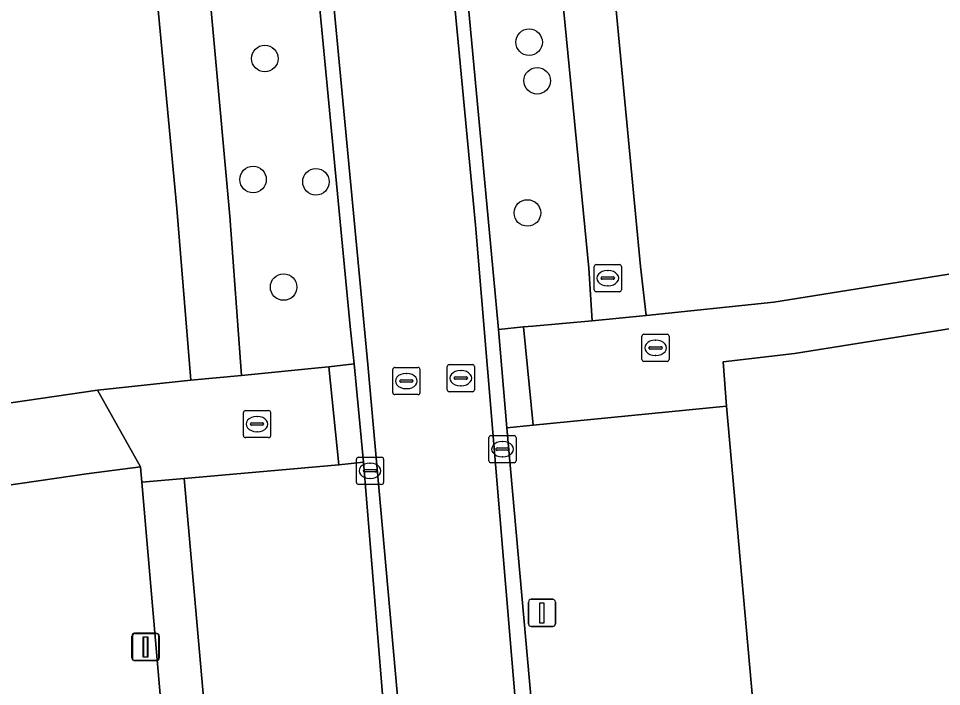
# Model space of a CAD drawing. Extents: x 162661 to 163484, y 380247 to 381230.
# Drawn here: x 163114.6 to 163148.58, y 380463.16 to 380487.78 of the extents above; entities that cross this region are included whole.
import ezdxf

# ---------------------------------------------------------------- set-up
doc = ezdxf.new("R2010")
doc.units = 0
for name, color, linetype in [('IMGEO_Boom', 7, 'Continuous'), ('IMGEO_Brandkraan', 7, 'Continuous'), ('IMGEO_Erf', 7, 'Continuous'), ('IMGEO_Groenvoorziening', 7, 'Continuous'), ('IMGEO_Kolk', 7, 'Continuous'), ('IMGEO_Lichtmast', 7, 'Continuous'), ('IMGEO_Parkeervlak_open', 7, 'Continuous'), ('IMGEO_Rijbaan_lokaal_gesloten', 7, 'Continuous'), ('IMGEO_Rijbaan_lokaal_open', 7, 'Continuous'), ('IMGEO_Rioolput', 7, 'Continuous'), ('IMGEO_Voetpad_open', 7, 'Continuous')]:
    doc.layers.add(name, color=color, linetype=linetype)

msp = doc.modelspace()

# ---------------------------------------------------------------- linework, layer by layer
at = {"layer": 'IMGEO_Boom'}
for centre in [(163133.397, 380486.899), (163123.666, 380486.299), (163133.695, 380485.48), (163123.234, 380481.839), (163125.551, 380481.756), (163133.335, 380480.607), (163124.36, 380477.878)]:
    msp.add_circle(centre, 0.489, dxfattribs=at)
at = {"layer": 'IMGEO_Brandkraan'}
for p, q in [((163135.795, 380477.781), (163135.795, 380478.633)), ((163135.87, 380478.707), (163136.722, 380478.707)), ((163136.796, 380478.633), (163136.796, 380477.781)), ((163136.054, 380478.201), (163136.054, 380478.213)), ((163136.097, 380478.25), (163136.495, 380478.25)), ((163136.283, 380478.487), (163136.308, 380478.487)), ((163136.538, 380478.213), (163136.538, 380478.201)), ((163136.492, 380478.164), (163136.094, 380478.164)), ((163136.306, 380477.927), (163136.281, 380477.927)), ((163136.722, 380477.707), (163135.87, 380477.707))]:
    msp.add_line(p, q, dxfattribs=at)
for points in [[(163135.795, 380477.781), (163135.795, 380478.633)], [(163135.87, 380478.707), (163136.722, 380478.707)], [(163136.796, 380478.633), (163136.796, 380477.781)], [(163136.722, 380477.707), (163135.87, 380477.707)]]:
    msp.add_lwpolyline(points, dxfattribs=at)
for centre, radius, start, end in [((163135.872, 380478.631), 0.0765, 91.552, 178.448), ((163135.872, 380478.631), 0.0765, 91.552, 178.448), ((163136.72, 380478.631), 0.0765, 1.552, 88.448), ((163136.72, 380478.631), 0.0765, 1.552, 88.448), ((163136.094, 380478.21), 0.0403, 85.8775, 175.7526), ((163136.499, 380478.212), 0.0386, 1.7309, 96.639), ((163136.091, 380478.2), 0.0366, 178.938, 274.7102), ((163136.495, 380478.207), 0.043, 264.8664, 352.4533), ((163135.872, 380477.783), 0.0765, 181.552, 268.448), ((163135.872, 380477.783), 0.0765, 181.552, 268.448), ((163136.72, 380477.783), 0.0765, 271.552, 358.448), ((163136.72, 380477.783), 0.0765, 271.552, 358.448)]:
    msp.add_arc(centre, radius, start, end, dxfattribs=at)
for centre, major_axis, ratio, start_param, end_param in [((163136.282, 380478.207), (-0.387, 0.002), 0.722429, 4.712389, 7.853982), ((163136.307, 380478.207), (-0.39, 0.002), 0.717154, 1.570796, 4.712389)]:
    msp.add_ellipse(centre, major_axis=major_axis, ratio=ratio, start_param=start_param, end_param=end_param, dxfattribs=at)
at = {"layer": 'IMGEO_Erf'}
for points in [[(163118.63, 380500), (163117.111, 380515.36), (163116.633, 380519.83), (163113.341, 380519.572), (163077.925, 380516.403), (163076.715, 380524.487), (163046.661, 380521.315), (163048.191, 380500), (163051.286, 380456.864), (163068.185, 380458.61), (163067.852, 380461.575), (163082.32, 380468.935), (163117.508, 380474.084), (163120.943, 380474.451), (163120.425, 380480.773)], [(163142.407, 380477.326), (163196.645, 380486), (163201.591, 380486.796), (163200.478, 380500), (163198.307, 380523.165), (163192.664, 380523.313), (163138.808, 380521.68), (163136.421, 380521.56), (163133.445, 380521.243), (163133.933, 380516.599), (163135.473, 380500), (163137.5, 380478.639), (163137.704, 380476.825)]]:
    msp.add_lwpolyline(points, close=True, dxfattribs=at)
at = {"layer": 'IMGEO_Groenvoorziening'}
for points in [[(163133.51, 380500), (163131.595, 380519.953), (163131.482, 380521.141), (163129.356, 380520.907), (163129.501, 380519.545), (163128.255, 380519.377), (163132.145, 380477.643), (163132.269, 380476.314), (163133.192, 380476.412), (163133.533, 380476.433), (163135.725, 380476.637), (163135.598, 380478.58)], [(163122.745, 380518.996), (163122.656, 380520.415), (163121.723, 380520.322), (163121.438, 380520.3), (163118.465, 380520.066), (163119.164, 380514.397), (163120.613, 380500), (163122.379, 380480.485), (163122.809, 380474.619), (163125.63, 380474.905), (163126.02, 380474.933), (163126.963, 380475.043), (163126.812, 380476.425)], [(163194.928, 380483.698), (163143.174, 380475.424), (163140.543, 380475.123), (163140.67, 380473.493), (163141.858, 380460.128), (163141.9, 380459.488), (163143.475, 380459.454), (163159.504, 380459.495), (163159.528, 380458.323), (163197.086, 380458.508)]]:
    msp.add_lwpolyline(points, close=True, dxfattribs=at)
msp.add_lwpolyline([(163088.499, 380455.257), (163118.351, 380457.9), (163120.238, 380458.077), (163120.186, 380458.591), (163119.135, 380470.693), (163119.093, 380471.25), (163117.103, 380470.993), (163087.446, 380466.67)], dxfattribs=at)
at = {"layer": 'IMGEO_Kolk'}
for p, q in [((163131.919, 380471.479), (163131.919, 380472.331)), ((163131.994, 380472.405), (163132.846, 380472.405)), ((163132.407, 380472.185), (163132.432, 380472.185)), ((163132.92, 380472.331), (163132.92, 380471.479)), ((163132.178, 380471.899), (163132.178, 380471.911)), ((163132.616, 380471.862), (163132.218, 380471.862)), ((163132.221, 380471.948), (163132.619, 380471.948)), ((163132.662, 380471.911), (163132.662, 380471.899)), ((163127.04, 380470.681), (163127.04, 380471.533)), ((163127.115, 380471.607), (163127.967, 380471.607)), ((163128.041, 380471.533), (163128.041, 380470.681)), ((163132.43, 380471.625), (163132.405, 380471.625)), ((163127.299, 380471.101), (163127.299, 380471.113)), ((163127.342, 380471.15), (163127.74, 380471.15)), ((163127.528, 380471.387), (163127.553, 380471.387)), ((163127.783, 380471.113), (163127.783, 380471.101)), ((163132.846, 380471.405), (163131.994, 380471.405)), ((163127.737, 380471.064), (163127.339, 380471.064)), ((163127.551, 380470.827), (163127.526, 380470.827)), ((163127.967, 380470.607), (163127.115, 380470.607))]:
    msp.add_line(p, q, dxfattribs=at)
for points in [[(163131.919, 380471.479), (163131.919, 380472.331)], [(163131.994, 380472.405), (163132.846, 380472.405)], [(163132.92, 380472.331), (163132.92, 380471.479)], [(163127.04, 380470.681), (163127.04, 380471.533)], [(163127.115, 380471.607), (163127.967, 380471.607)], [(163128.041, 380471.533), (163128.041, 380470.681)], [(163132.846, 380471.405), (163131.994, 380471.405)], [(163127.967, 380470.607), (163127.115, 380470.607)]]:
    msp.add_lwpolyline(points, dxfattribs=at)
for centre, radius, start, end in [((163131.996, 380472.329), 0.0765, 91.552, 178.448), ((163131.996, 380472.329), 0.0765, 91.552, 178.448), ((163132.844, 380472.329), 0.0765, 1.552, 88.448), ((163132.844, 380472.329), 0.0765, 1.552, 88.448), ((163132.218, 380471.908), 0.0403, 85.8775, 175.7526), ((163132.215, 380471.898), 0.0366, 178.938, 274.7102), ((163132.619, 380471.905), 0.043, 264.8664, 352.4533), ((163132.623, 380471.91), 0.0386, 1.7309, 96.639), ((163127.117, 380471.531), 0.0765, 91.552, 178.448), ((163127.117, 380471.531), 0.0765, 91.552, 178.448), ((163127.965, 380471.531), 0.0765, 1.552, 88.448), ((163127.965, 380471.531), 0.0765, 1.552, 88.448), ((163131.996, 380471.481), 0.0765, 181.552, 268.448), ((163131.996, 380471.481), 0.0765, 181.552, 268.448), ((163132.844, 380471.481), 0.0765, 271.552, 358.448), ((163132.844, 380471.481), 0.0765, 271.552, 358.448), ((163127.339, 380471.11), 0.0403, 85.8775, 175.7526), ((163127.336, 380471.1), 0.0366, 178.938, 274.7102), ((163127.74, 380471.107), 0.043, 264.8664, 352.4533), ((163127.744, 380471.112), 0.0386, 1.7309, 96.639), ((163127.117, 380470.683), 0.0765, 181.552, 268.448), ((163127.117, 380470.683), 0.0765, 181.552, 268.448), ((163127.965, 380470.683), 0.0765, 271.552, 358.448), ((163127.965, 380470.683), 0.0765, 271.552, 358.448)]:
    msp.add_arc(centre, radius, start, end, dxfattribs=at)
for centre, major_axis, ratio, start_param, end_param in [((163132.406, 380471.905), (-0.387, 0.002), 0.722429, 4.712389, 7.853982), ((163132.431, 380471.905), (-0.39, 0.002), 0.717154, 1.570796, 4.712389), ((163127.527, 380471.107), (-0.387, 0.002), 0.722429, 4.712389, 7.853982), ((163127.552, 380471.107), (-0.39, 0.002), 0.717154, 1.570796, 4.712389)]:
    msp.add_ellipse(centre, major_axis=major_axis, ratio=ratio, start_param=start_param, end_param=end_param, dxfattribs=at)
at = {"layer": 'IMGEO_Lichtmast'}
for p, q in [((163133.476, 380466.372), (163134.266, 380466.372)), ((163134.266, 380466.372), (163133.476, 380466.372)), ((163133.376, 380465.472), (163133.376, 380466.272)), ((163133.376, 380466.272), (163133.376, 380465.472)), ((163134.366, 380466.272), (163134.366, 380465.472)), ((163134.366, 380465.472), (163134.366, 380466.272)), ((163134.266, 380465.372), (163133.476, 380465.372)), ((163133.476, 380465.372), (163134.266, 380465.372)), ((163118.77, 380464.219), (163118.77, 380465.019)), ((163118.77, 380465.019), (163118.77, 380464.219)), ((163118.793, 380464.212), (163118.793, 380465.012)), ((163118.793, 380465.012), (163118.793, 380464.212)), ((163118.87, 380465.119), (163119.66, 380465.119)), ((163119.66, 380465.119), (163118.87, 380465.119)), ((163118.893, 380465.112), (163119.683, 380465.112)), ((163119.683, 380465.112), (163118.893, 380465.112)), ((163119.76, 380465.019), (163119.76, 380464.219)), ((163119.76, 380464.219), (163119.76, 380465.019)), ((163119.783, 380465.012), (163119.783, 380464.212)), ((163119.783, 380464.212), (163119.783, 380465.012)), ((163119.66, 380464.119), (163118.87, 380464.119)), ((163118.87, 380464.119), (163119.66, 380464.119)), ((163119.683, 380464.112), (163118.893, 380464.112)), ((163118.893, 380464.112), (163119.683, 380464.112))]:
    msp.add_line(p, q, dxfattribs=at)
for points in [[(163133.796, 380466.247), (163133.946, 380466.247), (163133.946, 380465.497), (163133.796, 380465.497), (163133.796, 380466.247)], [(163119.19, 380464.994), (163119.34, 380464.994), (163119.34, 380464.244), (163119.19, 380464.244), (163119.19, 380464.994)], [(163119.213, 380464.987), (163119.363, 380464.987), (163119.363, 380464.237), (163119.213, 380464.237), (163119.213, 380464.987)]]:
    msp.add_lwpolyline(points, dxfattribs=at)
for centre, start, end in [((163133.476, 380466.272), 90, 180), ((163133.476, 380466.272), 90, 180), ((163134.266, 380466.272), 0, 90), ((163134.266, 380466.272), 360, 90), ((163133.476, 380465.472), 180, 270), ((163133.476, 380465.472), 180, 270), ((163134.266, 380465.472), 270, 0), ((163134.266, 380465.472), 270, 0), ((163118.87, 380465.019), 90, 180), ((163118.87, 380465.019), 90, 180), ((163118.893, 380465.012), 90, 180), ((163118.893, 380465.012), 90, 180), ((163119.66, 380465.019), 0, 90), ((163119.66, 380465.019), 360, 90), ((163119.683, 380465.012), 0, 90), ((163119.683, 380465.012), 360, 90), ((163118.87, 380464.219), 180, 270), ((163118.87, 380464.219), 180, 270), ((163118.893, 380464.212), 180, 270), ((163118.893, 380464.212), 180, 270), ((163119.66, 380464.219), 270, 0), ((163119.66, 380464.219), 270, 0), ((163119.683, 380464.212), 270, 0), ((163119.683, 380464.212), 270, 0)]:
    msp.add_arc(centre, 0.1, start, end, dxfattribs=at)
at = {"layer": 'IMGEO_Parkeervlak_open'}
for points in [[(163133.761, 380459.516), (163134.639, 380459.589), (163141.858, 380460.128), (163140.67, 380473.493), (163133.543, 380472.79), (163132.577, 380472.694)], [(163127.303, 380471.425), (163126.394, 380471.328), (163120.702, 380470.83), (163121.761, 380458.724), (163127.41, 380459.201), (163128.296, 380459.266)]]:
    msp.add_lwpolyline(points, close=True, dxfattribs=at)
at = {"layer": 'IMGEO_Rijbaan_lokaal_gesloten'}
for points in [[(163115.266, 380631.188), (163112.623, 380630.934), (163115.178, 380604.321), (163119.159, 380562.859), (163123.634, 380515.495), (163127.457, 380475.027), (163128.535, 380462.939), (163130.094, 380442.435), (163131.714, 380441.004)], [(163134.009, 380429.495), (163135.387, 380431.171), (163134.334, 380445.392), (163131.43, 380480.159), (163128.125, 380515.07), (163123.524, 380563.677)]]:
    msp.add_lwpolyline(points, dxfattribs=at)
at = {"layer": 'IMGEO_Rijbaan_lokaal_open'}
for points in [[(163117.274, 380629.188), (163123.524, 380563.677), (163128.125, 380515.07), (163131.43, 380480.159), (163134.334, 380445.392), (163135.387, 380431.171)], [(163135.779, 380432.484), (163134.109, 380454.512), (163133.966, 380455.91), (163133.761, 380459.516), (163132.577, 380472.694), (163132.269, 380476.314), (163132.145, 380477.643), (163128.255, 380519.377), (163128.05, 380520.776), (163127.711, 380524.427), (163126.527, 380537.391), (163126.18, 380540.991), (163126.056, 380542.381), (163121.91, 380585.617), (163121.722, 380587.592), (163118.555, 380620.891), (163118.209, 380624.528), (163117.881, 380627.983)], [(163119.159, 380562.859), (163115.178, 380604.321), (163114.616, 380604.267), (163114.948, 380600.812), (163116.125, 380588.535), (163116.457, 380585.073), (163116.594, 380583.646), (163118.648, 380562.791), (163120.693, 380541.2), (163120.812, 380539.9), (163121.174, 380536.166), (163122.304, 380524.006), (163122.656, 380520.415), (163122.745, 380518.996), (163126.812, 380476.425), (163126.963, 380475.043), (163127.303, 380471.425), (163128.296, 380459.266), (163128.599, 380455.668), (163128.717, 380454.219), (163129.483, 380443.709)], [(163130.094, 380442.435), (163128.535, 380462.939), (163127.457, 380475.027), (163123.634, 380515.495), (163119.159, 380562.859)], [(163087.446, 380466.67), (163117.103, 380470.993), (163119.093, 380471.25), (163117.508, 380474.084), (163082.32, 380468.935), (163082.489, 380467.065), (163083.594, 380454.84), (163083.867, 380451.82), (163090.735, 380452.415), (163119.41, 380454.963), (163120.513, 380455.044), (163120.238, 380458.077), (163118.351, 380457.9), (163088.499, 380455.257)]]:
    msp.add_lwpolyline(points, dxfattribs=at)
msp.add_lwpolyline([(163126.02, 380474.933), (163125.63, 380474.905), (163122.809, 380474.619), (163120.943, 380474.451), (163117.508, 380474.084), (163119.093, 380471.25), (163119.135, 380470.693), (163120.702, 380470.83), (163126.394, 380471.328)], close=True, dxfattribs=at)
at = {"layer": 'IMGEO_Rioolput'}
for p, q in [((163137.553, 380475.212), (163137.553, 380476.064)), ((163137.628, 380476.138), (163138.48, 380476.138)), ((163138.041, 380475.918), (163138.066, 380475.918)), ((163138.554, 380476.064), (163138.554, 380475.212)), ((163137.812, 380475.632), (163137.812, 380475.644)), ((163138.25, 380475.595), (163137.852, 380475.595)), ((163137.855, 380475.681), (163138.253, 380475.681)), ((163138.296, 380475.644), (163138.296, 380475.632)), ((163138.064, 380475.358), (163138.039, 380475.358)), ((163128.38, 380473.988), (163128.38, 380474.84)), ((163128.455, 380474.914), (163129.307, 380474.914)), ((163129.381, 380474.84), (163129.381, 380473.988)), ((163130.383, 380474.096), (163130.383, 380474.948)), ((163130.458, 380475.022), (163131.31, 380475.022)), ((163131.384, 380474.948), (163131.384, 380474.096)), ((163138.48, 380475.138), (163137.628, 380475.138)), ((163128.868, 380474.694), (163128.893, 380474.694)), ((163130.642, 380474.516), (163130.642, 380474.528)), ((163131.08, 380474.479), (163130.682, 380474.479)), ((163130.685, 380474.565), (163131.083, 380474.565)), ((163130.871, 380474.802), (163130.896, 380474.802)), ((163131.126, 380474.528), (163131.126, 380474.516)), ((163128.639, 380474.408), (163128.639, 380474.42)), ((163129.077, 380474.371), (163128.679, 380474.371)), ((163128.682, 380474.457), (163129.08, 380474.457)), ((163128.891, 380474.134), (163128.866, 380474.134)), ((163129.123, 380474.42), (163129.123, 380474.408)), ((163130.894, 380474.242), (163130.869, 380474.242)), ((163129.307, 380473.914), (163128.455, 380473.914)), ((163131.31, 380474.022), (163130.458, 380474.022)), ((163122.882, 380472.403), (163122.882, 380473.255)), ((163122.957, 380473.329), (163123.809, 380473.329)), ((163123.883, 380473.255), (163123.883, 380472.403)), ((163123.141, 380472.823), (163123.141, 380472.835)), ((163123.579, 380472.786), (163123.181, 380472.786)), ((163123.184, 380472.872), (163123.582, 380472.872)), ((163123.37, 380473.109), (163123.395, 380473.109)), ((163123.625, 380472.835), (163123.625, 380472.823)), ((163123.393, 380472.549), (163123.368, 380472.549)), ((163123.809, 380472.329), (163122.957, 380472.329))]:
    msp.add_line(p, q, dxfattribs=at)
for points in [[(163137.553, 380475.212), (163137.553, 380476.064)], [(163137.628, 380476.138), (163138.48, 380476.138)], [(163138.554, 380476.064), (163138.554, 380475.212)], [(163128.38, 380473.988), (163128.38, 380474.84)], [(163128.455, 380474.914), (163129.307, 380474.914)], [(163129.381, 380474.84), (163129.381, 380473.988)], [(163130.383, 380474.096), (163130.383, 380474.948)], [(163130.458, 380475.022), (163131.31, 380475.022)], [(163131.384, 380474.948), (163131.384, 380474.096)], [(163138.48, 380475.138), (163137.628, 380475.138)], [(163129.307, 380473.914), (163128.455, 380473.914)], [(163131.31, 380474.022), (163130.458, 380474.022)], [(163122.882, 380472.403), (163122.882, 380473.255)], [(163122.957, 380473.329), (163123.809, 380473.329)], [(163123.883, 380473.255), (163123.883, 380472.403)], [(163123.809, 380472.329), (163122.957, 380472.329)]]:
    msp.add_lwpolyline(points, dxfattribs=at)
for centre, radius, start, end in [((163137.63, 380476.062), 0.0765, 91.552, 178.448), ((163137.63, 380476.062), 0.0765, 91.552, 178.448), ((163138.478, 380476.062), 0.0765, 1.552, 88.448), ((163138.478, 380476.062), 0.0765, 1.552, 88.448), ((163137.852, 380475.641), 0.0403, 85.8775, 175.7526), ((163137.849, 380475.631), 0.0366, 178.938, 274.7102), ((163138.253, 380475.638), 0.043, 264.8664, 352.4533), ((163138.257, 380475.643), 0.0386, 1.7309, 96.639), ((163137.63, 380475.214), 0.0765, 181.552, 268.448), ((163137.63, 380475.214), 0.0765, 181.552, 268.448), ((163138.478, 380475.214), 0.0765, 271.552, 358.448), ((163138.478, 380475.214), 0.0765, 271.552, 358.448), ((163128.457, 380474.838), 0.0765, 91.552, 178.448), ((163128.457, 380474.838), 0.0765, 91.552, 178.448), ((163129.305, 380474.838), 0.0765, 1.552, 88.448), ((163129.305, 380474.838), 0.0765, 1.552, 88.448), ((163130.46, 380474.946), 0.0765, 91.552, 178.448), ((163130.46, 380474.946), 0.0765, 91.552, 178.448), ((163131.308, 380474.946), 0.0765, 1.552, 88.448), ((163131.308, 380474.946), 0.0765, 1.552, 88.448), ((163130.682, 380474.525), 0.0403, 85.8775, 175.7526), ((163130.679, 380474.515), 0.0366, 178.938, 274.7102), ((163131.083, 380474.522), 0.043, 264.8664, 352.4533), ((163131.087, 380474.527), 0.0386, 1.7309, 96.639), ((163128.679, 380474.417), 0.0403, 85.8775, 175.7526), ((163128.676, 380474.407), 0.0366, 178.938, 274.7102), ((163129.08, 380474.414), 0.043, 264.8664, 352.4533), ((163129.084, 380474.419), 0.0386, 1.7309, 96.639), ((163128.457, 380473.99), 0.0765, 181.552, 268.448), ((163128.457, 380473.99), 0.0765, 181.552, 268.448), ((163129.305, 380473.99), 0.0765, 271.552, 358.448), ((163129.305, 380473.99), 0.0765, 271.552, 358.448), ((163130.46, 380474.098), 0.0765, 181.552, 268.448), ((163130.46, 380474.098), 0.0765, 181.552, 268.448), ((163131.308, 380474.098), 0.0765, 271.552, 358.448), ((163131.308, 380474.098), 0.0765, 271.552, 358.448), ((163122.959, 380473.253), 0.0765, 91.552, 178.448), ((163122.959, 380473.253), 0.0765, 91.552, 178.448), ((163123.807, 380473.253), 0.0765, 1.552, 88.448), ((163123.807, 380473.253), 0.0765, 1.552, 88.448), ((163123.181, 380472.832), 0.0403, 85.8775, 175.7526), ((163123.178, 380472.822), 0.0366, 178.938, 274.7102), ((163123.582, 380472.829), 0.043, 264.8664, 352.4533), ((163123.586, 380472.834), 0.0386, 1.7309, 96.639), ((163122.959, 380472.405), 0.0765, 181.552, 268.448), ((163122.959, 380472.405), 0.0765, 181.552, 268.448), ((163123.807, 380472.405), 0.0765, 271.552, 358.448), ((163123.807, 380472.405), 0.0765, 271.552, 358.448)]:
    msp.add_arc(centre, radius, start, end, dxfattribs=at)
for centre, major_axis, ratio, start_param, end_param in [((163138.04, 380475.638), (-0.387, 0.002), 0.722429, 4.712389, 7.853982), ((163138.065, 380475.638), (-0.39, 0.002), 0.717154, 1.570796, 4.712389), ((163128.867, 380474.414), (-0.387, 0.002), 0.722429, 4.712389, 7.853982), ((163128.892, 380474.414), (-0.39, 0.002), 0.717154, 1.570796, 4.712389), ((163130.87, 380474.522), (-0.387, 0.002), 0.722429, 4.712389, 7.853982), ((163130.895, 380474.522), (-0.39, 0.002), 0.717154, 1.570796, 4.712389), ((163123.369, 380472.829), (-0.387, 0.002), 0.722429, 4.712389, 7.853982), ((163123.394, 380472.829), (-0.39, 0.002), 0.717154, 1.570796, 4.712389)]:
    msp.add_ellipse(centre, major_axis=major_axis, ratio=ratio, start_param=start_param, end_param=end_param, dxfattribs=at)
at = {"layer": 'IMGEO_Voetpad_open'}
for points in [[(163133.933, 380516.599), (163133.445, 380521.243), (163132.609, 380521.2), (163131.482, 380521.141), (163131.595, 380519.953), (163133.51, 380500), (163135.598, 380478.58), (163135.725, 380476.637), (163137.704, 380476.825), (163137.5, 380478.639), (163135.473, 380500)], [(163120.613, 380500), (163119.164, 380514.397), (163118.465, 380520.066), (163116.633, 380519.83), (163117.111, 380515.36), (163118.63, 380500), (163120.425, 380480.773), (163120.943, 380474.451), (163122.809, 380474.619), (163122.379, 380480.485)], [(163132.577, 380472.694), (163133.543, 380472.79), (163133.192, 380476.412), (163132.269, 380476.314)], [(163127.303, 380471.425), (163126.963, 380475.043), (163126.02, 380474.933), (163126.394, 380471.328)], [(163120.702, 380470.83), (163119.135, 380470.693), (163120.186, 380458.591), (163121.761, 380458.724)]]:
    msp.add_lwpolyline(points, close=True, dxfattribs=at)
msp.add_lwpolyline([(163196.645, 380486), (163142.407, 380477.326), (163137.704, 380476.825), (163135.725, 380476.637), (163133.533, 380476.433), (163133.192, 380476.412), (163133.543, 380472.79), (163140.67, 380473.493), (163140.543, 380475.123), (163143.174, 380475.424), (163194.928, 380483.698)], dxfattribs=at)

doc.saveas('drawing.dxf')
